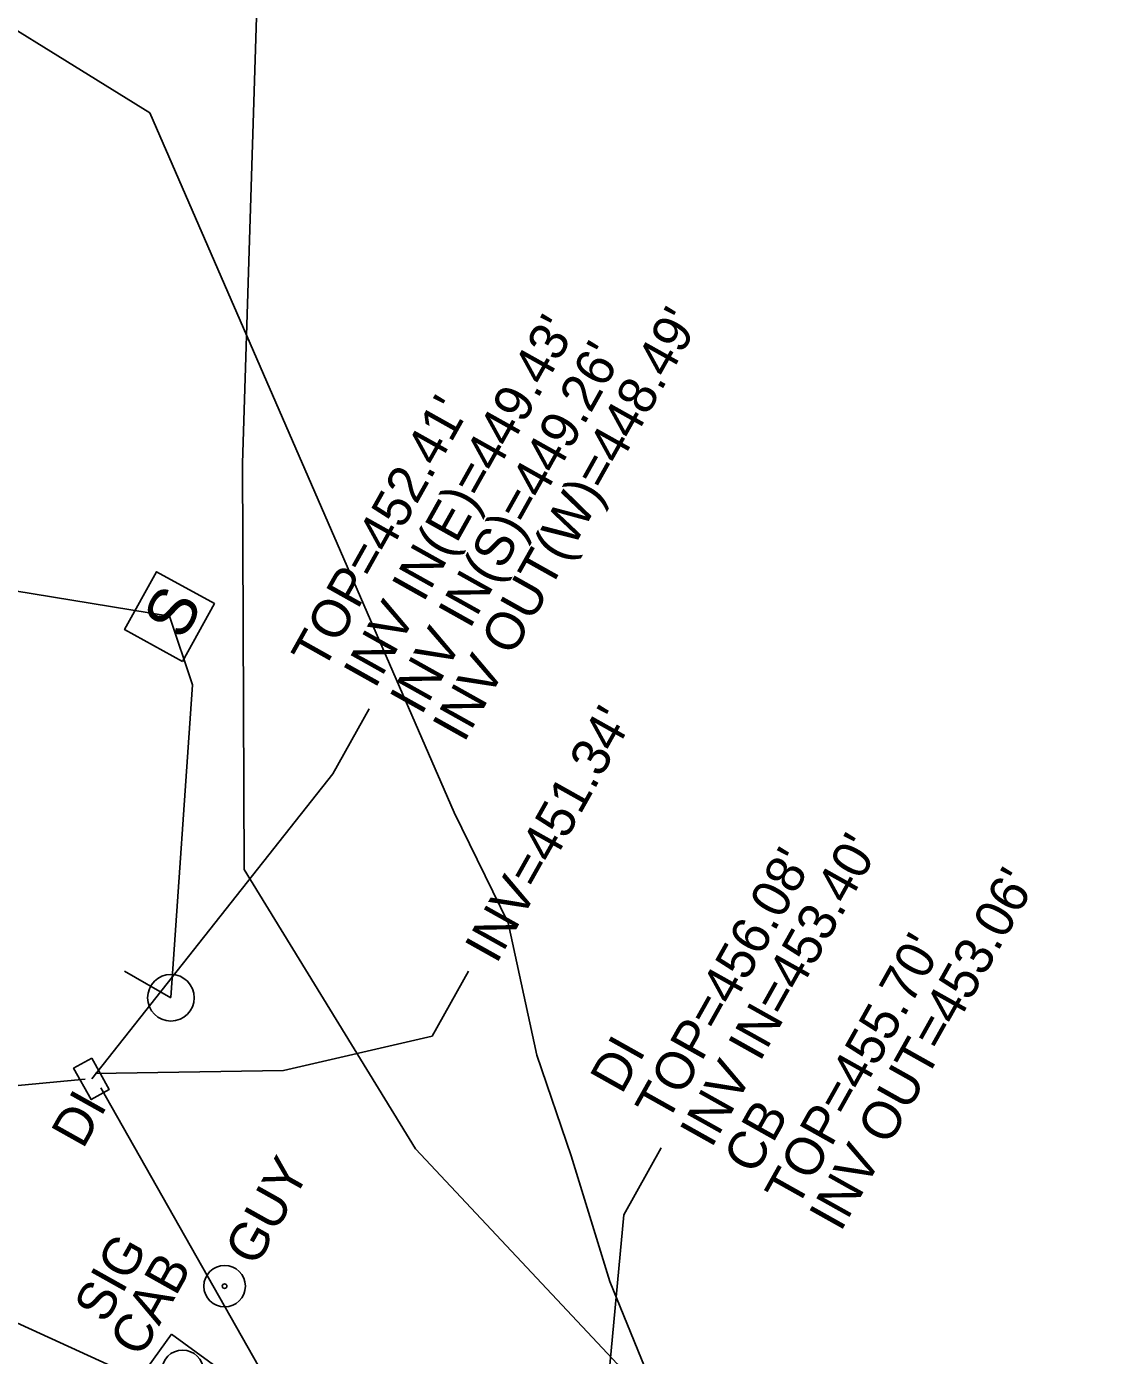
# Model space of a CAD drawing. Extents: x 2074109 to 2077820, y 741079 to 746031.
# Drawn here: x 2075983.1 to 2076097, y 743197.5 to 743337.2 of the extents above; entities that cross this region are included whole.
import ezdxf

# ---------------------------------------------------------------- set-up
doc = ezdxf.new("R2010")
doc.units = 0
for name, color, linetype in [('Exist Other Culture Anchor (Guy Wire) CELL', 7, 'Continuous'), ('Exist Other Culture Anchor (Guy Wire) Text', 7, 'Continuous'), ('Exist Other Culture Area Outline', 7, 'Continuous'), ('Exist Structure Minor Catch Basin Leader', 7, 'Continuous'), ('Exist Structure Minor Catch Basin Text', 7, 'Continuous'), ('Exist Structure Minor Catch Basin Top Elevation', 7, 'Continuous'), ('Exist Structure Minor Drop Inlet', 7, 'Continuous'), ('Exist Structure Minor Drop Inlet Leader', 7, 'Continuous'), ('Exist Structure Minor Drop Inlet Text', 7, 'Continuous'), ('Exist Structure Minor Drop Inlet Top Elevation', 7, 'Continuous'), ('Exist Structure Minor Pipes CMP 15 Inch', 7, 'Continuous'), ('Exist Structure Minor Pipes CMP 15 Inch Invert', 7, 'Continuous'), ('Exist Structure Minor Pipes CMP 15 Inch Leader', 7, 'Continuous'), ('Exist Structure Minor Pipes RCP 24 Inch', 7, 'Continuous'), ('Exist Structure Minor Pipes RCP 24 Inch Invert', 7, 'Continuous'), ('Exist Utilities Gas UG Line SUE LOS B', 7, 'Continuous'), ('Exist Utilities Other Located Object CELL', 7, 'Continuous'), ('Exist Utilities Other Located Object Text', 7, 'Continuous'), ('Exist Utilities Other Traffic Signal Box CELL', 7, 'Continuous'), ('Exist Utilities Power Pole CELL', 7, 'Continuous'), ('Exist Utilities Power UG Cable SUE LOS B', 7, 'Continuous'), ('Exist Utilities Water UG Line SUE LOS B', 7, 'Continuous'), ('Exist Vegetation Woods Line', 7, 'Continuous')]:
    doc.layers.add(name, color=color, linetype=linetype)

msp = doc.modelspace()

# ---------------------------------------------------------------- linework, layer by layer
at = {"layer": 'Exist Other Culture Anchor (Guy Wire) CELL'}
for radius in [2.18, 0.24]:
    msp.add_circle((2076003.94, 743204.76), radius, dxfattribs=at)
at = {"layer": 'Exist Other Culture Area Outline'}
msp.add_lwpolyline([(2075998.37, 743199.71), (2076003.56, 743195.94), (2076001.03, 743192.45), (2075995.84, 743196.22)], close=True, dxfattribs=at)
at = {"layer": 'Exist Structure Minor Catch Basin Leader'}
msp.add_lwpolyline([(2076039.47, 743143.05), (2076045.89, 743212.27), (2076049.83, 743219.3)], dxfattribs=at)
at = {"layer": 'Exist Structure Minor Drop Inlet'}
msp.add_lwpolyline([(2075989.97, 743228.72), (2075991.81, 743225.45), (2075989.92, 743224.38), (2075988.07, 743227.66)], close=True, dxfattribs=at)
at = {"layer": 'Exist Structure Minor Drop Inlet Leader'}
msp.add_lwpolyline([(2075989.97, 743226.57), (2076015.32, 743258.62), (2076019.15, 743265.46)], dxfattribs=at)
at = {"layer": 'Exist Structure Minor Pipes CMP 15 Inch'}
for p, q in [((2075990.35, 743227.1), (2076010.13, 743227.42)), ((2076037.46, 743143.61), (2075990.92, 743225.61))]:
    msp.add_line(p, q, dxfattribs=at)
at = {"layer": 'Exist Structure Minor Pipes CMP 15 Inch Leader'}
msp.add_lwpolyline([(2076010.13, 743227.42), (2076025.75, 743231.03), (2076029.59, 743237.88)], dxfattribs=at)
at = {"layer": 'Exist Structure Minor Pipes RCP 24 Inch'}
msp.add_line((2075924.97, 743220.35), (2075989.3, 743226.53), dxfattribs=at)
at = {"layer": 'Exist Utilities Gas UG Line SUE LOS B'}
for points in [[(2075544.69, 743574.93), (2075774.64, 743449.58), (2075786.68, 743440.92), (2075834.72, 743415.6), (2075897.9, 743381.57), (2075936.93, 743360.69), (2075971.28, 743343.48), (2075996.08, 743328.1)], [(2075996.08, 743328.1), (2076028.05, 743254.56), (2076033.74, 743242.95), (2076036.74, 743229.04), (2076040.38, 743218.46), (2076044.43, 743205.24), (2076049.54, 743192.7), (2076055.99, 743180.15), (2076059.89, 743167.76), (2076068.56, 743138.12), (2076068.53, 743138.04), (2076073.69, 743123.02), (2076077.5, 743117.33), (2076094.04, 743108.87), (2076148.84, 743082.51), (2076220.11, 743045.2), (2076259.6, 743025.74), (2076318.3, 742998.06), (2076360.46, 742978.31), (2076403.47, 742958.09), (2076437.14, 742944.03)]]:
    msp.add_lwpolyline(points, dxfattribs=at)
at = {"layer": 'Exist Utilities Other Located Object CELL'}
msp.add_circle((2075999.52, 743195.86), 2.18, dxfattribs=at)
at = {"layer": 'Exist Utilities Other Traffic Signal Box CELL'}
msp.add_line((2075998.15, 743275.15), (2075998.15, 743275.15), dxfattribs=at)
msp.add_lwpolyline([(2075999.51, 743270.42), (2076002.87, 743276.51), (2075996.79, 743279.87), (2075993.43, 743273.78), (2075999.51, 743270.42)], dxfattribs=at)
at = {"layer": 'Exist Utilities Power Pole CELL'}
for q in [(2075993.41, 743237.87), (2075998.3, 743235.08)]:
    msp.add_line((2075998.3, 743235.08), q, dxfattribs=at)
msp.add_circle((2075998.3, 743235.08), 2.45, dxfattribs=at)
at = {"layer": 'Exist Utilities Power UG Cable SUE LOS B'}
for points in [[(2075922.25, 743293.74), (2075940.78, 743284.57), (2075998.15, 743275.18)], [(2075998.3, 743235.1), (2076000.55, 743267.97), (2075998.15, 743275.18)]]:
    msp.add_lwpolyline(points, dxfattribs=at)
at = {"layer": 'Exist Utilities Water UG Line SUE LOS B'}
msp.add_lwpolyline([(2075822.78, 743289.56), (2075827.27, 743285.77), (2075840.04, 743277.92), (2075859.15, 743265.03), (2075885.55, 743248.54), (2075912.1, 743233.66), (2075938.18, 743219.55), (2075978.32, 743202.62), (2076004.37, 743190.72), (2076024.72, 743179.9), (2076058.28, 743162.37), (2076071.85, 743150.27), (2076099.45, 743125.15), (2076149.87, 743092.08), (2076225.21, 743053.38), (2076263, 743035.19), (2076322.41, 743007.95), (2076371.93, 742982.13), (2076406.73, 742964.12), (2076444.22, 742949.22), (2076483.69, 742930.03)], dxfattribs=at)
at = {"layer": 'Exist Vegetation Woods Line'}
msp.add_lwpolyline([(2076117.94, 743141.67), (2076108.77, 743154.74), (2076094.18, 743164.1), (2076077.81, 743169.85), (2076045.23, 743196.57), (2076024.01, 743219.19), (2076005.99, 743248.57), (2076005.83, 743291.28), (2076007.68, 743350.51), (2076012.74, 743395.68), (2076017.02, 743446.43), (2076020.44, 743503.7), (2076027.4, 743562.78), (2076033.1, 743608.23), (2076041.63, 743662.31), (2076044.09, 743714.21), (2076053.98, 743772.87), (2076068.02, 743864.63), (2076080.88, 743932.35), (2076088.49, 743961.79)], dxfattribs=at)

# ---------------------------------------------------------------- texts
at = {"layer": 'Exist Other Culture Anchor (Guy Wire) Text'}
msp.add_text('GUY', height=4, rotation=60.742, dxfattribs=at).set_placement((2076007.27, 743206.69))
at = {"layer": 'Exist Structure Minor Catch Basin Text'}
msp.add_text('CB', height=4, rotation=60.742, dxfattribs=at).set_placement((2076059.67, 743216.33))
at = {"layer": 'Exist Structure Minor Catch Basin Top Elevation'}
msp.add_text("TOP=455.70'", height=4, rotation=60.742, dxfattribs=at).set_placement((2076064.06, 743212.8))
at = {"layer": 'Exist Structure Minor Drop Inlet Text'}
for p in [(2076045.67, 743224.82), (2075989.05, 743219.08)]:
    msp.add_text('DI', height=4, rotation=60.7411, dxfattribs=at).set_placement(p)
at = {"layer": 'Exist Structure Minor Drop Inlet Top Elevation'}
for s, p in [("TOP=452.41'", (2076014.29, 743269.33)), ("TOP=456.08'", (2076050.43, 743221.8))]:
    msp.add_text(s, height=4, rotation=60.7411, dxfattribs=at).set_placement(p)
at = {"layer": 'Exist Structure Minor Pipes CMP 15 Inch Invert'}
for s, rotation, p in [("INV IN(E)=449.43'", 60.7411, (2076019.74, 743267.45)), ("INV IN(S)=449.26'", 60.7411, (2076024.61, 743264.66)), ("INV=451.34'", 60.742, (2076032.5, 743238.52)), ("INV OUT=453.06'", 60.742, (2076068.68, 743210.36))]:
    msp.add_text(s, height=4, rotation=rotation, dxfattribs=at).set_placement(p)
at = {"layer": 'Exist Structure Minor Pipes RCP 24 Inch Invert'}
for s, p in [("INV OUT(W)=448.49'", (2076029.1, 743261.79)), ("INV IN=453.40'", (2076055.1, 743219.16))]:
    msp.add_text(s, height=4, rotation=60.7411, dxfattribs=at).set_placement(p)
at = {"layer": 'Exist Utilities Other Located Object Text'}
for s, p in [('SIG', (2075991.42, 743200.71)), ('CAB', (2075995.16, 743197.13))]:
    msp.add_text(s, height=4, rotation=60.742, dxfattribs=at).set_placement(p)
at = {"layer": 'Exist Utilities Other Traffic Signal Box CELL'}
msp.add_text('S', height=5, rotation=61.1015, dxfattribs=at).set_placement((2075999.55, 743272.51))

doc.saveas('drawing.dxf')
